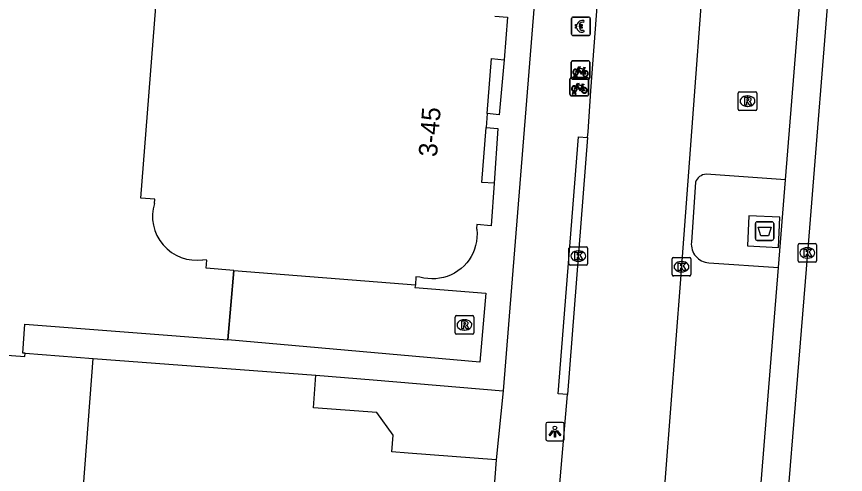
# Model space of a CAD drawing. Extents: x 160861 to 161308, y 384024 to 384878.
# Drawn here: x 161166.01 to 161210.7, y 384051.1 to 384075.79 of the extents above; entities that cross this region are included whole.
import ezdxf

# ---------------------------------------------------------------- set-up
doc = ezdxf.new("R2010")
doc.units = 0
for name, color, linetype in [('IMGEO_Afval_apart_plaats', 7, 'Continuous'), ('IMGEO_Betaalautomaat', 7, 'Continuous'), ('IMGEO_Fietsenrek', 7, 'Continuous'), ('IMGEO_Hek', 7, 'Continuous'), ('IMGEO_Kolk', 7, 'Continuous'), ('IMGEO_Lichtpunt', 7, 'Continuous'), ('IMGEO_Pand', 7, 'Continuous'), ('IMGEO_Pand_nummerreeks', 7, 'Continuous'), ('IMGEO_Parkeervlak_open', 7, 'Continuous'), ('IMGEO_Rijbaan_lokaal_gesloten', 7, 'Continuous'), ('IMGEO_Rijbaan_lokaal_open', 7, 'Continuous'), ('IMGEO_Rioolput', 7, 'Continuous'), ('IMGEO_Voetpad_gesloten', 7, 'Continuous'), ('IMGEO_Voetpad_open', 7, 'Continuous')]:
    doc.layers.add(name, color=color, linetype=linetype)

msp = doc.modelspace()

# ---------------------------------------------------------------- linework, layer by layer
at = {"layer": 'IMGEO_Afval_apart_plaats'}
for p, q in [((161205.846, 384063.821), (161205.846, 384064.621)), ((161205.846, 384064.621), (161205.846, 384063.821)), ((161205.946, 384064.721), (161206.736, 384064.721)), ((161206.736, 384064.721), (161205.946, 384064.721)), ((161206.836, 384064.621), (161206.836, 384063.821)), ((161206.836, 384063.821), (161206.836, 384064.621)), ((161206.736, 384063.721), (161205.946, 384063.721)), ((161205.946, 384063.721), (161206.736, 384063.721))]:
    msp.add_line(p, q, dxfattribs=at)
msp.add_lwpolyline([(161205.989, 384064.435), (161206.693, 384064.435), (161206.544, 384063.965), (161206.138, 384063.965), (161205.989, 384064.435)], dxfattribs=at)
for centre, start, end in [((161205.946, 384064.621), 90, 180), ((161205.946, 384064.621), 90, 180), ((161206.736, 384064.621), 0, 90), ((161206.736, 384064.621), 360, 90), ((161205.946, 384063.821), 180, 270), ((161205.946, 384063.821), 180, 270), ((161206.736, 384063.821), 270, 0), ((161206.736, 384063.821), 270, 0)]:
    msp.add_arc(centre, 0.1, start, end, dxfattribs=at)
at = {"layer": 'IMGEO_Betaalautomaat'}
for p, q in [((161196.01, 384075.762), (161196.851, 384075.762)), ((161196.851, 384075.762), (161196.01, 384075.762)), ((161196.934, 384075.688), (161196.934, 384074.847)), ((161196.934, 384074.847), (161196.934, 384075.688)), ((161195.935, 384074.838), (161195.935, 384075.679)), ((161195.935, 384075.679), (161195.935, 384074.838)), ((161196.218, 384075.226), (161196.218, 384075.294)), ((161196.339, 384075.294), (161196.339, 384075.226)), ((161196.597, 384075.567), (161196.58, 384075.467)), ((161196.584, 384075.061), (161196.606, 384074.974)), ((161196.86, 384074.763), (161196.019, 384074.763)), ((161196.019, 384074.763), (161196.86, 384074.763))]:
    msp.add_line(p, q, dxfattribs=at)
for points in [[(161196.218, 384075.294), (161196.149, 384075.294), (161196.149, 384075.363), (161196.228, 384075.363)], [(161196.35, 384075.363), (161196.497, 384075.363), (161196.497, 384075.294), (161196.339, 384075.294)], [(161196.223, 384075.157), (161196.149, 384075.157), (161196.149, 384075.226), (161196.218, 384075.226)], [(161196.339, 384075.226), (161196.497, 384075.226), (161196.497, 384075.157), (161196.353, 384075.157)]]:
    msp.add_lwpolyline(points, dxfattribs=at)
for centre, radius, start, end in [((161196.013, 384075.685), 0.0779, 92.4484, 184.2845), ((161196.013, 384075.685), 0.0779, 92.4484, 184.2845), ((161196.857, 384075.685), 0.0779, 2.4484, 94.2845), ((161196.857, 384075.685), 0.0779, 2.4484, 94.2845), ((161196.511, 384075.287), 0.293, 73.014, 165.0139), ((161196.517, 384075.3), 0.179, 69.3236, 159.5683), ((161196.013, 384074.841), 0.0779, 182.4484, 274.2845), ((161196.013, 384074.841), 0.0779, 182.4484, 274.2845), ((161196.484, 384075.212), 0.267, 191.8096, 297.0389), ((161196.517, 384075.227), 0.179, 202.7625, 291.8693), ((161196.857, 384074.841), 0.0779, 272.4484, 4.2845), ((161196.857, 384074.841), 0.0779, 272.4484, 4.2845)]:
    msp.add_arc(centre, radius, start, end, dxfattribs=at)
at = {"layer": 'IMGEO_Fietsenrek'}
for p, q in [((161195.916, 384072.483), (161195.916, 384073.324)), ((161195.916, 384073.324), (161195.916, 384072.483)), ((161195.991, 384073.408), (161196.832, 384073.408)), ((161196.832, 384073.408), (161195.991, 384073.408)), ((161196.916, 384073.333), (161196.916, 384072.492)), ((161196.916, 384072.492), (161196.916, 384073.333)), ((161196.043, 384072.492), (161196.082, 384072.652)), ((161196.112, 384072.64), (161196.077, 384072.492)), ((161196.154, 384072.664), (161196.153, 384072.668)), ((161196.195, 384072.492), (161196.161, 384072.634)), ((161196.185, 384072.675), (161196.186, 384072.668)), ((161196.193, 384072.638), (161196.228, 384072.492)), ((161196.603, 384072.957), (161196.639, 384072.862)), ((161195.848, 384071.585), (161195.848, 384072.426)), ((161195.848, 384072.426), (161195.848, 384071.585)), ((161195.923, 384072.51), (161196.764, 384072.51)), ((161196.764, 384072.51), (161195.923, 384072.51)), ((161196.841, 384072.408), (161196, 384072.408)), ((161196, 384072.408), (161196.841, 384072.408)), ((161196.077, 384072.492), (161196.043, 384072.492)), ((161196.228, 384072.492), (161196.195, 384072.492)), ((161196.848, 384072.435), (161196.848, 384071.594)), ((161196.848, 384071.594), (161196.848, 384072.435)), ((161195.975, 384071.594), (161196.014, 384071.754)), ((161196.044, 384071.742), (161196.009, 384071.594)), ((161196.086, 384071.766), (161196.085, 384071.77)), ((161196.127, 384071.594), (161196.093, 384071.736)), ((161196.117, 384071.777), (161196.118, 384071.77)), ((161196.125, 384071.74), (161196.16, 384071.594)), ((161196.535, 384072.059), (161196.571, 384071.964)), ((161196.773, 384071.51), (161195.932, 384071.51)), ((161195.932, 384071.51), (161196.773, 384071.51)), ((161196.009, 384071.594), (161195.975, 384071.594)), ((161196.16, 384071.594), (161196.127, 384071.594))]:
    msp.add_line(p, q, dxfattribs=at)
for points in [[(161196.229, 384072.934), (161196.324, 384073.098), (161196.41, 384073.084), (161196.412, 384073.075), (161196.356, 384073.064), (161196.329, 384073.019), (161196.585, 384072.978)], [(161196.585, 384072.978), (161196.61, 384073.027), (161196.604, 384073.031), (161196.581, 384073.035), (161196.569, 384073.042), (161196.568, 384073.045), (161196.57, 384073.05), (161196.665, 384073.035), (161196.667, 384073.025), (161196.657, 384073.012), (161196.645, 384073.006), (161196.631, 384073.012), (161196.603, 384072.957)], [(161196.25, 384072.882), (161196.198, 384072.792), (161196.158, 384072.767), (161196.159, 384072.814), (161196.214, 384072.908)], [(161196.525, 384072.69), (161196.475, 384072.69), (161196.284, 384072.941), (161196.265, 384072.909)], [(161196.572, 384072.953), (161196.315, 384072.994), (161196.298, 384072.965), (161196.465, 384072.745), (161196.572, 384072.953)], [(161196.62, 384072.855), (161196.59, 384072.932), (161196.481, 384072.714), (161196.524, 384072.714)], [(161196.554, 384072.714), (161196.674, 384072.713), (161196.63, 384072.827)], [(161196.65, 384072.834), (161196.705, 384072.689), (161196.555, 384072.689)], [(161196.161, 384072.036), (161196.256, 384072.2), (161196.342, 384072.186), (161196.344, 384072.177), (161196.288, 384072.166), (161196.261, 384072.121), (161196.517, 384072.08)], [(161196.517, 384072.08), (161196.542, 384072.129), (161196.536, 384072.133), (161196.513, 384072.137), (161196.501, 384072.144), (161196.5, 384072.147), (161196.502, 384072.152), (161196.597, 384072.137), (161196.599, 384072.127), (161196.589, 384072.114), (161196.577, 384072.108), (161196.563, 384072.114), (161196.535, 384072.059)], [(161196.182, 384071.984), (161196.13, 384071.894), (161196.09, 384071.869), (161196.091, 384071.916), (161196.146, 384072.01)], [(161196.457, 384071.792), (161196.407, 384071.792), (161196.216, 384072.043), (161196.197, 384072.011)], [(161196.504, 384072.055), (161196.247, 384072.096), (161196.23, 384072.067), (161196.397, 384071.847), (161196.504, 384072.055)], [(161196.552, 384071.957), (161196.522, 384072.034), (161196.413, 384071.816), (161196.456, 384071.816)], [(161196.486, 384071.816), (161196.606, 384071.815), (161196.562, 384071.929)], [(161196.582, 384071.936), (161196.637, 384071.791), (161196.487, 384071.791)]]:
    msp.add_lwpolyline(points, dxfattribs=at)
for centre, radius, start, end in [((161195.994, 384073.33), 0.0779, 92.4484, 184.2845), ((161195.994, 384073.33), 0.0779, 92.4484, 184.2845), ((161196.838, 384073.33), 0.0779, 2.4484, 94.2845), ((161196.838, 384073.33), 0.0779, 2.4484, 94.2845), ((161196.156, 384072.793), 0.159, 62.6766, 242.1369), ((161196.156, 384072.793), 0.129, 63.3192, 238.903), ((161196.136, 384072.664), 0.0499, 12.8025, 158.6934), ((161196.156, 384072.793), 0.159, 253.9967, 271.7867), ((161196.136, 384072.664), 0.0174, 12.8025, 163.4502), ((161196.156, 384072.793), 0.129, 253.415, 269.0204), ((161196.156, 384072.793), 0.129, 283.6043, 43.4302), ((161196.156, 384072.793), 0.159, 283.5766, 46.6042), ((161196.683, 384072.709), 0.159, 113.3408, 178.3217), ((161196.683, 384072.709), 0.159, 187.0065, 105.7708), ((161196.683, 384072.709), 0.129, 113.923, 177.9556), ((161196.683, 384072.709), 0.129, 188.6715, 104.5883), ((161195.926, 384072.432), 0.0779, 92.4484, 184.2845), ((161195.926, 384072.432), 0.0779, 92.4484, 184.2845), ((161195.994, 384072.486), 0.0779, 182.4484, 274.2845), ((161195.994, 384072.486), 0.0779, 182.4484, 274.2845), ((161196.77, 384072.432), 0.0779, 2.4484, 94.2845), ((161196.77, 384072.432), 0.0779, 2.4484, 94.2845), ((161196.838, 384072.486), 0.0779, 272.4484, 4.2845), ((161196.838, 384072.486), 0.0779, 272.4484, 4.2845), ((161196.088, 384071.895), 0.159, 62.6766, 242.1369), ((161196.088, 384071.895), 0.129, 63.3192, 238.903), ((161196.068, 384071.766), 0.0499, 12.8025, 158.6934), ((161196.088, 384071.895), 0.159, 253.9967, 271.7867), ((161196.068, 384071.766), 0.0174, 12.8025, 163.4502), ((161196.088, 384071.895), 0.129, 253.415, 269.0204), ((161196.088, 384071.895), 0.129, 283.6043, 43.4302), ((161196.088, 384071.895), 0.159, 283.5766, 46.6042), ((161196.615, 384071.811), 0.159, 113.3408, 178.3217), ((161196.615, 384071.811), 0.159, 187.0065, 105.7708), ((161196.615, 384071.811), 0.129, 113.923, 177.9556), ((161196.615, 384071.811), 0.129, 188.6715, 104.5883), ((161195.926, 384071.588), 0.0779, 182.4484, 274.2845), ((161195.926, 384071.588), 0.0779, 182.4484, 274.2845), ((161196.77, 384071.588), 0.0779, 272.4484, 4.2845), ((161196.77, 384071.588), 0.0779, 272.4484, 4.2845)]:
    msp.add_arc(centre, radius, start, end, dxfattribs=at)
at = {"layer": 'IMGEO_Hek'}
msp.add_lwpolyline([(161177.723, 384062.101), (161177.403, 384058.363)], dxfattribs=at)
at = {"layer": 'IMGEO_Kolk'}
for p, q in [((161195.794, 384062.45), (161195.794, 384063.302)), ((161195.869, 384063.376), (161196.721, 384063.376)), ((161196.795, 384063.302), (161196.795, 384062.45)), ((161208.145, 384062.619), (161208.145, 384063.471)), ((161208.22, 384063.545), (161209.072, 384063.545)), ((161208.633, 384063.325), (161208.658, 384063.325)), ((161209.146, 384063.471), (161209.146, 384062.619)), ((161196.282, 384063.156), (161196.307, 384063.156)), ((161201.359, 384061.873), (161201.359, 384062.725)), ((161201.434, 384062.799), (161202.286, 384062.799)), ((161202.36, 384062.725), (161202.36, 384061.873)), ((161208.656, 384062.765), (161208.631, 384062.765)), ((161196.721, 384062.376), (161195.869, 384062.376)), ((161196.305, 384062.596), (161196.28, 384062.596)), ((161201.847, 384062.579), (161201.872, 384062.579)), ((161209.072, 384062.545), (161208.22, 384062.545)), ((161201.87, 384062.019), (161201.845, 384062.019)), ((161202.286, 384061.799), (161201.434, 384061.799))]:
    msp.add_line(p, q, dxfattribs=at)
for points in [[(161195.794, 384062.45), (161195.794, 384063.302)], [(161195.869, 384063.376), (161196.721, 384063.376)], [(161196.795, 384063.302), (161196.795, 384062.45)], [(161208.145, 384062.619), (161208.145, 384063.471)], [(161208.22, 384063.545), (161209.072, 384063.545)], [(161208.466, 384063.245), (161208.589, 384063.245), (161208.589, 384063.094), (161208.719, 384063.245), (161208.883, 384063.245), (161208.737, 384063.094), (161208.89, 384062.845), (161208.738, 384062.845), (161208.653, 384063.009), (161208.589, 384062.942), (161208.589, 384062.845), (161208.466, 384062.845), (161208.466, 384063.245)], [(161209.146, 384063.471), (161209.146, 384062.619)], [(161196.115, 384063.076), (161196.238, 384063.076), (161196.238, 384062.925), (161196.368, 384063.076), (161196.532, 384063.076), (161196.386, 384062.925), (161196.539, 384062.676), (161196.387, 384062.676), (161196.302, 384062.84), (161196.238, 384062.773), (161196.238, 384062.676), (161196.115, 384062.676), (161196.115, 384063.076)], [(161201.359, 384061.873), (161201.359, 384062.725)], [(161201.434, 384062.799), (161202.286, 384062.799)], [(161202.36, 384062.725), (161202.36, 384061.873)], [(161196.721, 384062.376), (161195.869, 384062.376)], [(161201.68, 384062.499), (161201.803, 384062.499), (161201.803, 384062.348), (161201.933, 384062.499), (161202.097, 384062.499), (161201.951, 384062.348), (161202.104, 384062.099), (161201.952, 384062.099), (161201.867, 384062.263), (161201.803, 384062.196), (161201.803, 384062.099), (161201.68, 384062.099), (161201.68, 384062.499)], [(161209.072, 384062.545), (161208.22, 384062.545)], [(161202.286, 384061.799), (161201.434, 384061.799)]]:
    msp.add_lwpolyline(points, dxfattribs=at)
for centre, start, end in [((161195.871, 384063.3), 91.552, 178.448), ((161195.871, 384063.3), 91.552, 178.448), ((161196.719, 384063.3), 1.552, 88.448), ((161196.719, 384063.3), 1.552, 88.448), ((161208.222, 384063.469), 91.552, 178.448), ((161208.222, 384063.469), 91.552, 178.448), ((161209.07, 384063.469), 1.552, 88.448), ((161209.07, 384063.469), 1.552, 88.448), ((161201.436, 384062.723), 91.552, 178.448), ((161201.436, 384062.723), 91.552, 178.448), ((161202.284, 384062.723), 1.552, 88.448), ((161202.284, 384062.723), 1.552, 88.448), ((161195.871, 384062.452), 181.552, 268.448), ((161195.871, 384062.452), 181.552, 268.448), ((161196.719, 384062.452), 271.552, 358.448), ((161196.719, 384062.452), 271.552, 358.448), ((161208.222, 384062.621), 181.552, 268.448), ((161208.222, 384062.621), 181.552, 268.448), ((161209.07, 384062.621), 271.552, 358.448), ((161209.07, 384062.621), 271.552, 358.448), ((161201.436, 384061.875), 181.552, 268.448), ((161201.436, 384061.875), 181.552, 268.448), ((161202.284, 384061.875), 271.552, 358.448), ((161202.284, 384061.875), 271.552, 358.448)]:
    msp.add_arc(centre, 0.0765, start, end, dxfattribs=at)
for centre, major_axis, ratio, start_param, end_param in [((161208.632, 384063.045), (-0.387, 0.002), 0.722429, 4.712389, 7.853982), ((161208.657, 384063.045), (-0.39, 0.002), 0.717154, 1.570796, 4.712389), ((161196.281, 384062.876), (-0.387, 0.002), 0.722429, 4.712389, 7.853982), ((161196.306, 384062.876), (-0.39, 0.002), 0.717154, 1.570796, 4.712389), ((161201.846, 384062.299), (-0.387, 0.002), 0.722429, 4.712389, 7.853982), ((161201.871, 384062.299), (-0.39, 0.002), 0.717154, 1.570796, 4.712389)]:
    msp.add_ellipse(centre, major_axis=major_axis, ratio=ratio, start_param=start_param, end_param=end_param, dxfattribs=at)
at = {"layer": 'IMGEO_Lichtpunt'}
for p, q in [((161194.538, 384053.812), (161194.538, 384053.005)), ((161194.538, 384053.812), (161194.538, 384053.005)), ((161195.44, 384053.907), (161194.632, 384053.907)), ((161195.44, 384053.907), (161194.632, 384053.907)), ((161195.534, 384053.005), (161195.534, 384053.812)), ((161195.534, 384053.005), (161195.534, 384053.812)), ((161194.632, 384052.911), (161195.44, 384052.911)), ((161194.632, 384052.911), (161195.44, 384052.911))]:
    msp.add_line(p, q, dxfattribs=at)
for points in [[(161194.912, 384053.476), (161194.951, 384053.448), (161194.763, 384053.186), (161194.725, 384053.213), (161194.912, 384053.476)], [(161195.014, 384053.428), (161195.061, 384053.428), (161195.061, 384053.106), (161195.014, 384053.106), (161195.014, 384053.428)], [(161195.124, 384053.448), (161195.162, 384053.475), (161195.349, 384053.213), (161195.31, 384053.185), (161195.124, 384053.448)]]:
    msp.add_lwpolyline(points, dxfattribs=at)
msp.add_circle((161195.037, 384053.61), 0.0994, dxfattribs=at)
for centre, start, end in [((161194.632, 384053.812), 90, 180), ((161194.632, 384053.812), 90, 180), ((161195.44, 384053.812), 0, 90), ((161195.44, 384053.812), 0, 90), ((161194.632, 384053.005), 180, 270), ((161194.632, 384053.005), 180, 270), ((161195.44, 384053.005), 270, 0), ((161195.44, 384053.005), 270, 360)]:
    msp.add_arc(centre, 0.0946, start, end, dxfattribs=at)
at = {"layer": 'IMGEO_Pand'}
for points in [[(161173.442, 384065.717), (161173.463, 384065.933), (161172.706, 384065.999), (161173.593, 384077.252), (161174.251, 384077.201)], [(161191.802, 384075.812), (161192.47, 384075.76), (161192.292, 384073.457)], [(161191.387, 384070.559), (161191.618, 384073.524), (161192.292, 384073.457)], [(161191.387, 384070.559), (161191.328, 384069.806)], [(161191.765, 384066.798), (161191.097, 384066.849), (161191.328, 384069.806)], [(161191.765, 384066.798), (161191.59, 384064.498), (161190.817, 384064.569), (161190.813, 384064.358), (161190.82, 384064.303), (161190.834, 384064.089), (161190.828, 384063.874), (161190.804, 384063.661), (161190.761, 384063.451), (161190.699, 384063.246), (161190.619, 384063.047), (161190.521, 384062.856), (161190.407, 384062.675), (161190.277, 384062.504), (161190.133, 384062.346), (161189.975, 384062.201), (161189.804, 384062.071), (161189.623, 384061.957), (161189.432, 384061.859), (161189.233, 384061.779), (161189.028, 384061.717), (161188.818, 384061.673), (161188.605, 384061.649), (161188.391, 384061.643), (161188.177, 384061.657), (161187.965, 384061.689), (161187.757, 384061.741), (161187.543, 384061.756), (161187.514, 384061.32)], [(161177.723, 384062.101), (161176.23, 384062.22), (161176.265, 384062.66), (161176.059, 384062.676)], [(161177.723, 384062.101), (161187.514, 384061.32)], [(161147.836, 384058.861), (161166.449, 384057.454), (161166.463, 384057.634)], [(161166.463, 384057.634), (161170.133, 384057.357)], [(161168.895, 384040.977), (161170.133, 384057.357)], [(161170.133, 384057.357), (161182.142, 384056.449)], [(161191.874, 384051.889), (161187.124, 384052.248), (161186.246, 384052.314), (161186.314, 384053.221), (161185.429, 384054.437), (161182.009, 384054.694), (161182.142, 384056.449)], [(161191.874, 384051.889), (161190.967, 384039.967)]]:
    msp.add_lwpolyline(points, dxfattribs=at)
msp.add_arc((161175.704, 384065.017), 2.368, 162.8101, 278.6187, dxfattribs=at)
at = {"layer": 'IMGEO_Parkeervlak_open'}
for points in [[(161207.469, 384066.99), (161210.699, 384107.197), (161206.746, 384107.518)], [(161200.521, 384040.787), (161204.667, 384040.444), (161205.332, 384040.389), (161207.089, 384062.26)]]:
    msp.add_lwpolyline(points, dxfattribs=at)
at = {"layer": 'IMGEO_Rijbaan_lokaal_gesloten'}
msp.add_lwpolyline([(161209.965, 384079.455), (161208.646, 384063.045), (161206.91, 384041.658), (161206.844, 384040.359)], dxfattribs=at)
at = {"layer": 'IMGEO_Rijbaan_lokaal_open'}
for points in [[(161205.392, 384108.562), (161205.273, 384107.047), (161203.663, 384086.477), (161201.81, 384061.632), (161200.461, 384044.187)], [(161196.797, 384069.266), (161196.821, 384069.57), (161196.979, 384071.783), (161199.658, 384107.415)], [(161196.797, 384069.266), (161195.708, 384055.413)], [(161177.403, 384058.363), (161177.723, 384062.101)], [(161187.514, 384061.32), (161187.487, 384061.176), (161191.301, 384060.88), (161190.978, 384057.144), (161177.403, 384058.363)], [(161194.773, 384044.534), (161195.708, 384055.413)]]:
    msp.add_lwpolyline(points, dxfattribs=at)
at = {"layer": 'IMGEO_Rioolput'}
for p, q in [((161204.994, 384071.726), (161205.846, 384071.726)), ((161204.919, 384070.8), (161204.919, 384071.652)), ((161205.407, 384071.506), (161205.432, 384071.506)), ((161205.92, 384071.652), (161205.92, 384070.8)), ((161205.43, 384070.946), (161205.405, 384070.946)), ((161205.846, 384070.726), (161204.994, 384070.726)), ((161189.732, 384059.66), (161190.584, 384059.66)), ((161189.657, 384058.734), (161189.657, 384059.586)), ((161190.145, 384059.44), (161190.17, 384059.44)), ((161190.658, 384059.586), (161190.658, 384058.734)), ((161190.168, 384058.88), (161190.143, 384058.88)), ((161190.584, 384058.66), (161189.732, 384058.66))]:
    msp.add_line(p, q, dxfattribs=at)
for points in [[(161204.994, 384071.726), (161205.846, 384071.726)], [(161204.919, 384070.8), (161204.919, 384071.652)], [(161205.508, 384071.424), (161205.256, 384071.426), (161205.256, 384071.026)], [(161205.434, 384071.345), (161205.38, 384071.345), (161205.38, 384071.264)], [(161205.38, 384071.264), (161205.432, 384071.264)], [(161205.92, 384071.652), (161205.92, 384070.8)], [(161205.256, 384071.026), (161205.38, 384071.026), (161205.38, 384071.188), (161205.391, 384071.188)], [(161205.438, 384071.159), (161205.509, 384071.026), (161205.649, 384071.026), (161205.584, 384071.152)], [(161205.846, 384070.726), (161204.994, 384070.726)], [(161189.732, 384059.66), (161190.584, 384059.66)], [(161189.657, 384058.734), (161189.657, 384059.586)], [(161190.246, 384059.358), (161189.994, 384059.36), (161189.994, 384058.96)], [(161190.172, 384059.279), (161190.118, 384059.279), (161190.118, 384059.198)], [(161190.118, 384059.198), (161190.17, 384059.198)], [(161190.658, 384059.586), (161190.658, 384058.734)], [(161189.994, 384058.96), (161190.118, 384058.96), (161190.118, 384059.122), (161190.129, 384059.122)], [(161190.176, 384059.093), (161190.247, 384058.96), (161190.387, 384058.96), (161190.322, 384059.086)], [(161190.584, 384058.66), (161189.732, 384058.66)]]:
    msp.add_lwpolyline(points, dxfattribs=at)
for centre, radius, start, end in [((161204.996, 384071.65), 0.0765, 91.552, 178.448), ((161204.996, 384071.65), 0.0765, 91.552, 178.448), ((161205.844, 384071.65), 0.0765, 1.552, 88.448), ((161205.844, 384071.65), 0.0765, 1.552, 88.448), ((161205.416, 384071.453), 0.19, 274.7715, 282.9687), ((161205.44, 384071.249), 0.0964, 77.0061, 93.1865), ((161205.454, 384071.306), 0.0378, 276.6634, 79.6772), ((161205.507, 384071.314), 0.109, 350.3612, 89.416), ((161205.505, 384071.314), 0.112, 277.5842, 350.9817), ((161204.996, 384070.802), 0.0765, 181.552, 268.448), ((161204.996, 384070.802), 0.0765, 181.552, 268.448), ((161205.39, 384071.135), 0.0533, 26.0293, 88.6989), ((161205.489, 384071.099), 0.108, 29.5134, 73.7905), ((161205.844, 384070.802), 0.0765, 271.552, 358.448), ((161205.844, 384070.802), 0.0765, 271.552, 358.448), ((161189.734, 384059.584), 0.0765, 91.552, 178.448), ((161189.734, 384059.584), 0.0765, 91.552, 178.448), ((161190.582, 384059.584), 0.0765, 1.552, 88.448), ((161190.582, 384059.584), 0.0765, 1.552, 88.448), ((161190.154, 384059.387), 0.19, 274.7715, 282.9687), ((161190.178, 384059.183), 0.0964, 77.0061, 93.1865), ((161190.192, 384059.24), 0.0378, 276.6634, 79.6772), ((161190.245, 384059.248), 0.109, 350.3612, 89.416), ((161190.243, 384059.248), 0.112, 277.5842, 350.9817), ((161189.734, 384058.736), 0.0765, 181.552, 268.448), ((161189.734, 384058.736), 0.0765, 181.552, 268.448), ((161190.128, 384059.069), 0.0533, 26.0293, 88.6989), ((161190.227, 384059.033), 0.108, 29.5134, 73.7905), ((161190.582, 384058.736), 0.0765, 271.552, 358.448), ((161190.582, 384058.736), 0.0765, 271.552, 358.448)]:
    msp.add_arc(centre, radius, start, end, dxfattribs=at)
for centre, major_axis, ratio, start_param, end_param in [((161205.406, 384071.226), (-0.387, 0.002), 0.722429, 4.712389, 7.853982), ((161205.431, 384071.226), (-0.39, 0.002), 0.717154, 1.570796, 4.712389), ((161190.144, 384059.16), (-0.387, 0.002), 0.722429, 4.712389, 7.853982), ((161190.169, 384059.16), (-0.39, 0.002), 0.717154, 1.570796, 4.712389)]:
    msp.add_ellipse(centre, major_axis=major_axis, ratio=ratio, start_param=start_param, end_param=end_param, dxfattribs=at)
at = {"layer": 'IMGEO_Voetpad_gesloten'}
msp.add_lwpolyline([(161205.494, 384065.051), (161205.422, 384063.43), (161207.085, 384063.33), (161207.159, 384064.977), (161205.494, 384065.051)], dxfattribs=at)
at = {"layer": 'IMGEO_Voetpad_open'}
for points in [[(161196.883, 384113.324), (161192.239, 384055.607)], [(161192.292, 384073.457), (161192.035, 384070.498), (161191.387, 384070.559)], [(161191.328, 384069.806), (161191.965, 384069.761), (161191.765, 384066.798)], [(161195.708, 384055.413), (161195.21, 384055.454), (161196.299, 384069.307), (161196.797, 384069.266)], [(161207.469, 384066.99), (161203.192, 384067.285)], [(161202.612, 384066.85), (161202.395, 384063.615)], [(161207.089, 384062.26), (161207.469, 384066.99)], [(161203.33, 384062.505), (161207.089, 384062.26)], [(161166.463, 384057.634), (161166.352, 384057.642), (161166.458, 384059.207), (161177.403, 384058.363)], [(161182.142, 384056.449), (161185.231, 384056.191), (161192.239, 384055.607)], [(161192.239, 384055.607), (161191.874, 384051.889)]]:
    msp.add_lwpolyline(points, dxfattribs=at)
for centre, radius, start, end in [((161203.216, 384066.648), 0.637, 92.1852, 161.5545), ((161203.408, 384063.52), 1.018, 174.6359, 265.5818)]:
    msp.add_arc(centre, radius, start, end, dxfattribs=at)

# ---------------------------------------------------------------- texts
at = {"layer": 'IMGEO_Pand_nummerreeks'}
msp.add_text('3-45', height=1, rotation=85.537, dxfattribs=at).set_placement((161188.674, 384068.195))

doc.saveas('drawing.dxf')
